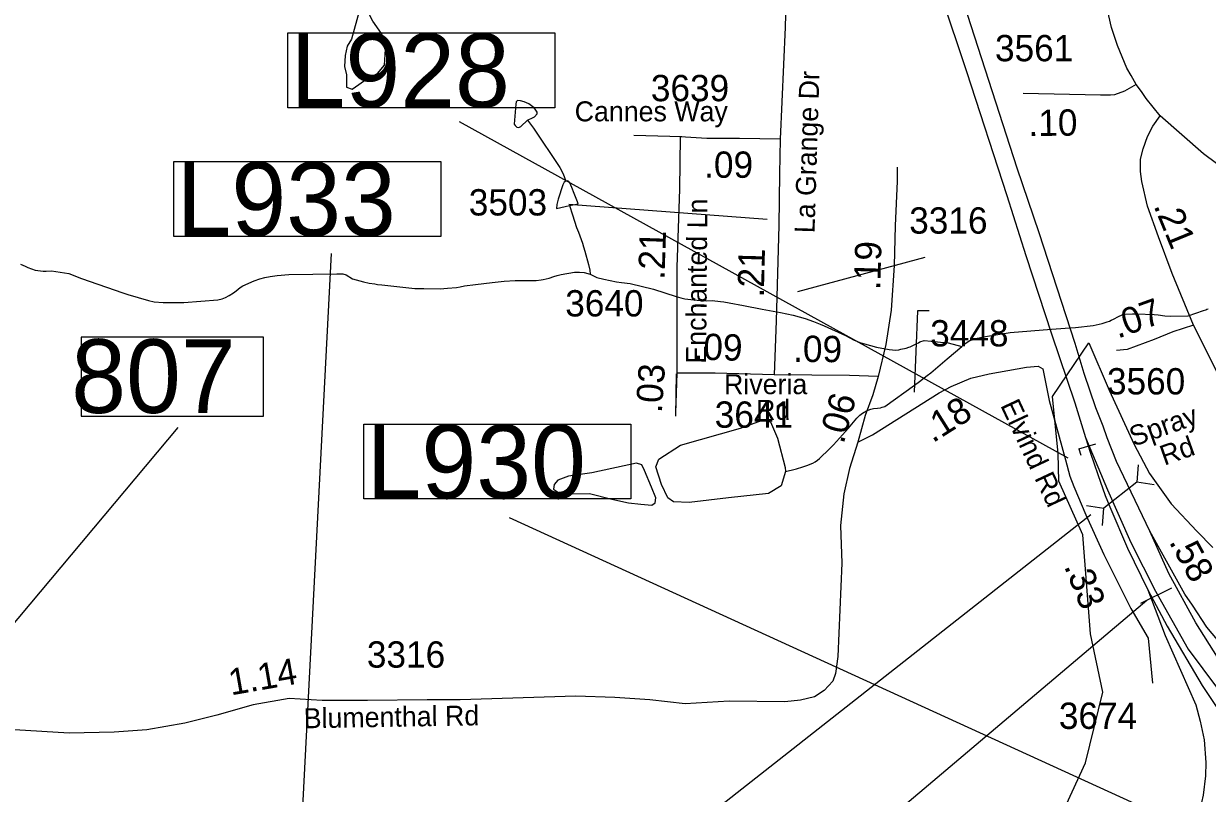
# Model space of a CAD drawing. Extents: x 1662474 to 1856135, y 779280 to 917889.
# Drawn here: x 1770966 to 1776586, y 819808 to 823464 of the extents above; entities that cross this region are included whole.
import ezdxf

# ---------------------------------------------------------------- set-up
doc = ezdxf.new("R2010")
doc.units = 0
for name, color, linetype in [('Exist Boundary Political City Limit New', 7, 'Continuous'), ('Exist Hydrographic Misc Water Feature', 7, 'Continuous'), ('Exist Hydrographic Pond Under 1500 Sq Ft', 7, 'Continuous'), ('Exist Road Non-System Type 51', 7, 'Continuous'), ('Exist Road Primary Interstate Ramp 1 Lane Attributed', 7, 'Continuous'), ('Exist Road Primary Interstate Structure Cantilever Sign CELL', 7, 'Continuous'), ('Exist Road Primary Interstate Structure Cantilever Sign Number Label', 7, 'Continuous'), ('Exist Road Primary Interstate Structure Ovrhead Sign CELL', 7, 'Continuous'), ('Exist Road Primary Interstate Structure Standard Bridge Number Label', 7, 'Continuous'), ('Exist Road Primary US Divided Attributed', 7, 'Continuous'), ('Exist Road Primary US Mileage Hundredths English Label', 7, 'Continuous'), ('Exist Road Primary US Structure Culvert CELL', 7, 'Continuous'), ('Exist Road Primary US Structure Culvert Number Label', 7, 'Continuous'), ('Exist Road Secondary Mileage Hundredths English Label', 7, 'Continuous'), ('Exist Road Secondary Mileage Tenths English Label', 7, 'Continuous'), ('Exist Road Secondary Type 41 Attributed', 7, 'Continuous'), ('Exist Road Secondary Type 51 Attributed', 7, 'Continuous'), ('Exist Road Secondary Type 51 Label', 7, 'Continuous'), ('Exist Road Secondary Type 51 Number Label', 7, 'Continuous'), ('Map Preparation Boundary City Limit Buffer Line', 7, 'Continuous')]:
    doc.layers.add(name, color=color, linetype=linetype)

msp = doc.modelspace()

# ---------------------------------------------------------------- linework, layer by layer
at = {"layer": 'Exist Boundary Political City Limit New'}
msp.add_lwpolyline([(1772196.2, 818991.6), (1773286.4, 818790.4), (1773766.4, 818750.8), (1774564, 818780.8), (1774850.2, 818832.6), (1775231.4, 818959.6), (1775672.4, 819377.9), (1775881.6, 819676.7), (1776008.6, 819953.1), (1776090.9, 820289.2), (1776032.2, 820565.1), (1775994.9, 821035.6), (1775881.6, 821290.1), (1775877.8, 821421.9), (1775851.8, 821693.4), (1776023.6, 821947.4), (1776119.9, 821723.4), (1776239.4, 821464.4), (1776311.8, 821327.4), (1776413.9, 821182.9), (1776536, 821053.4), (1776613.2, 820976.2)], dxfattribs=at)
at = {"layer": 'Exist Hydrographic Misc Water Feature'}
for points in [[(1773357.5, 823006), (1773387, 822967.8), (1773511.5, 822780.7), (1773527.3, 822750.5), (1773541, 822716.4)], [(1773558.2, 822600.3), (1773571.7, 822556.1), (1773591.2, 822495.9), (1773601.1, 822473.9), (1773618.7, 822421.7), (1773624.7, 822403.6), (1773630.4, 822383.6), (1773647.8, 822319.4), (1773653.8, 822293.4), (1773655.4, 822273.4)], [(1770951.2, 822321.5), (1770973.1, 822311.4), (1770985, 822305.2), (1771020.9, 822292.9), (1771058.8, 822288.6), (1771073, 822288.5), (1771098.8, 822290.3), (1771180.8, 822277.6), (1771240.7, 822253.1), (1771436.1, 822185.5), (1771460.1, 822177.3), (1771557.9, 822148.5), (1771585.8, 822142.2), (1771627.9, 822139.9), (1771725.9, 822139.1), (1771888.1, 822151.8), (1771908, 822157.7), (1771924.2, 822163.5), (1771942.2, 822173.3), (1771962.3, 822185.2), (1771974.4, 822195.1), (1771984.4, 822203.1), (1771994.5, 822210.9), (1772006.6, 822218.9), (1772060.7, 822242.5), (1772087, 822252.2), (1772111, 822258), (1772137, 822263.8), (1772169, 822267.6), (1772225, 822273.1), (1772453.2, 822275.3), (1772481.1, 822275), (1772497.1, 822270.8), (1772527, 822252.6), (1772578.9, 822238.2), (1772607, 822231.9), (1772632.8, 822227.7), (1772646.8, 822225.6), (1772666.9, 822223.4), (1772822.7, 822206.2), (1772848.7, 822206), (1772866.6, 822205.8), (1772942.9, 822205.2), (1772978.7, 822206.9), (1773020.8, 822210.6), (1773038.8, 822214.4), (1773058.9, 822218.3), (1773111, 822225.8), (1773191, 822235.2), (1773247.2, 822240.7), (1773299.2, 822244.2), (1773321.2, 822244.1), (1773349.3, 822243.9), (1773359.1, 822243.8), (1773399.1, 822243.5), (1773423.1, 822247.2), (1773433.1, 822249.2), (1773461.2, 822254.9), (1773483.4, 822262.8), (1773499.4, 822268.6), (1773517.4, 822272.5), (1773581.6, 822283.9), (1773595.5, 822283.9), (1773605.6, 822283.7), (1773627.5, 822281.6), (1773655.4, 822273.4)], [(1773655.4, 822273.4), (1773687.4, 822259.1), (1773721.2, 822250.8), (1773781.1, 822238.3), (1773805.1, 822234.1), (1773845.3, 822229.8), (1773957, 822202.9), (1774064.7, 822168), (1774086.6, 822161.8), (1774104.7, 822157.7), (1774178.5, 822149), (1774210.5, 822146.8), (1774234.5, 822148.5), (1774274.7, 822144.2), (1774290.7, 822142.1), (1774316.5, 822137.9), (1774384.4, 822125.4), (1774472.3, 822108.6), (1774560.3, 822091.8), (1774590.2, 822085.7), (1774620.2, 822079.4), (1774676.2, 822062.9), (1774715.9, 822048.6), (1774747.9, 822036.4), (1774767.6, 822028.2), (1774867.5, 821983.4), (1774885.3, 821973.2), (1774909.3, 821961), (1774941.3, 821948.7), (1774959.1, 821942.6), (1775014.9, 821928.1), (1775075, 821915.6), (1775107, 821913.3), (1775120.9, 821915.2), (1775131, 821917.2), (1775157, 821923), (1775169.1, 821926.8), (1775175.1, 821928.9), (1775195.1, 821938.7), (1775207.2, 821944.6), (1775215.2, 821948.5), (1775221.2, 821952.4), (1775241.3, 821958.3), (1775275.3, 821956), (1775319.4, 821951.6), (1775355.3, 821947.3), (1775421.1, 821930.8)], [(1775421.1, 821930.8), (1775435.3, 821942.7), (1775445.3, 821950.6), (1775459.3, 821958.5), (1775495.5, 821970.1), (1775523.4, 821976), (1775649.7, 821996.9), (1775845.8, 822013.4), (1775867.9, 822015.1), (1775933.9, 822018.6), (1775960, 822020.4), (1776044.1, 822029.7), (1776086.3, 822039.3), (1776110.3, 822047.1), (1776122.2, 822051.1), (1776130.4, 822055), (1776140.4, 822060.9), (1776164.4, 822072.7), (1776182.7, 822080.6), (1776196.6, 822084.5), (1776230.7, 822086.1), (1776250.5, 822086), (1776334.6, 822083.3), (1776352.7, 822081.2), (1776384.7, 822077), (1776410.7, 822074.7), (1776494.6, 822076.1), (1776568.8, 822101.4), (1776578.8, 822105.3), (1776584.8, 822107.3), (1776590.9, 822109.2)], [(1774584.1, 821337.5), (1774630, 821347.1), (1774636.2, 821349.1), (1774666.3, 821358.8), (1774684.4, 821364.7), (1774712.5, 821376.5), (1774724.6, 821382.4), (1774734.6, 821390.3), (1774744.6, 821398.2), (1774793, 821443.8), (1774811.3, 821463.7), (1774881.8, 821543.1), (1774922.2, 821590.8), (1774936.4, 821604.6), (1774948.5, 821614.6), (1774968.6, 821624.4), (1774976.6, 821628.3), (1774988.7, 821632.3), (1775000.6, 821636.2), (1775020.6, 821638), (1775034.6, 821639.9), (1775042.8, 821641.9), (1775054.7, 821645.7), (1775195.6, 821746.6), (1775219.8, 821764.4), (1775256, 821792.1), (1775274.1, 821805.9), (1775350.6, 821871.4), (1775421.1, 821930.8)]]:
    msp.add_lwpolyline(points, dxfattribs=at)
at = {"layer": 'Exist Hydrographic Pond Under 1500 Sq Ft'}
for points in [[(1772678.8, 823266.5), (1772685.3, 823367.7), (1772665.7, 823416.7), (1772623.2, 823475.5), (1772593.8, 823534.3), (1772584, 823583.2), (1772577.5, 823602.8), (1772564.4, 823540.8), (1772548.1, 823482), (1772522, 823390.6), (1772502.4, 823358), (1772492.6, 823312.2), (1772489.3, 823260), (1772499.1, 823220.8), (1772499.1, 823181.6), (1772499.1, 823162), (1772525.2, 823152.3), (1772600.4, 823204.5), (1772646.1, 823227.3), (1772678.8, 823266.5)], [(1773357.5, 823006), (1773385.6, 823017.8), (1773391.5, 823021.7), (1773403.6, 823035.6), (1773403.6, 823043.6), (1773397.9, 823053.7), (1773389.9, 823063.7), (1773378, 823073.8), (1773364, 823083.9), (1773342.1, 823092.1), (1773324.3, 823098.3), (1773310.1, 823098.4), (1773304, 823092.4), (1773302.1, 823082.4), (1773295.3, 822986.5), (1773299.2, 822980.4), (1773307.2, 822972.4), (1773317.1, 822970.3), (1773327.1, 822976.2), (1773357.5, 823006)], [(1773541, 822716.4), (1773533, 822710.5), (1773526.8, 822698.6), (1773504.3, 822630.7), (1773498.1, 822604.7), (1773496.1, 822586.7), (1773558.2, 822600.3)], [(1773558.2, 822600.3), (1773598.2, 822608), (1773596.4, 822618), (1773580.6, 822658), (1773568.9, 822686.2), (1773559, 822708.3), (1773555.1, 822714.3), (1773549, 822718.3), (1773541, 822716.4)], [(1773995, 821275.6), (1773968.3, 821359), (1773981.7, 821395.7), (1774085.1, 821462.4), (1774368.9, 821542.5), (1774469, 821579.2), (1774512.4, 821572.5), (1774545.8, 821495.8), (1774582.5, 821355.7), (1774584.1, 821337.5)], [(1773946.5, 821262.3), (1773914.6, 821340.9), (1773901.5, 821369), (1773875.3, 821376.5), (1773663.6, 821329.7), (1773553, 821314.7), (1773502.5, 821296), (1773485.6, 821275.4), (1773481.9, 821252.9), (1773515.6, 821230.4), (1773652.3, 821232.3), (1773759.1, 821206.1), (1773837.8, 821187.4), (1773895.9, 821181.7), (1773948.4, 821176.1), (1773965.2, 821187.4), (1773967.1, 821211.7), (1773946.5, 821262.3)], [(1774584.1, 821337.5), (1774562.5, 821268.9), (1774502.4, 821232.2), (1774312.1, 821212.2), (1774125.2, 821188.8), (1774051.8, 821192.2), (1774025.1, 821212.2), (1773995, 821275.6)]]:
    msp.add_lwpolyline(points, dxfattribs=at)
at = {"layer": 'Exist Road Non-System Type 51'}
for p, q in [((1773862.6, 822934.4), (1774090.6, 822928.1)), ((1774064.1, 821800.6), (1774061.5, 821599.9))]:
    msp.add_line(p, q, dxfattribs=at)
at = {"layer": 'Exist Road Primary Interstate Ramp 1 Lane Attributed'}
for points in [[(1776008.6, 821497.7), (1776031.1, 821423.2), (1776065.8, 821322.1), (1776101.1, 821222.4), (1776123, 821168.4), (1776206.9, 820972.9), (1776303.2, 820774.5)], [(1779011.6, 820254), (1778556.4, 820016), (1778372.9, 819968.5), (1778090.3, 819928.8), (1777986.9, 819923.5), (1777867.9, 819925), (1777754.6, 819934.9), (1777650.4, 819946.9), (1777561.3, 819966.6), (1777389.1, 820017.9), (1777183.8, 820097.6), (1776966.4, 820220), (1776796.5, 820369.5), (1776660.7, 820507.5), (1776584.1, 820597.9), (1776515.5, 820701.5), (1776479, 820754), (1776313.4, 821053.2)], [(1776303.2, 820774.5), (1776386.4, 820557.1), (1776531.6, 820227.9), (1776551.9, 820150.1), (1776570.8, 820061.7), (1776579.1, 819955.2), (1776578, 819891.1), (1776565.9, 819798.9), (1776550.8, 819730.2), (1776533.8, 819680.3), (1776505.9, 819595), (1776463.6, 819514.2), (1776411.5, 819439.4), (1776361.6, 819382.8), (1776299.7, 819314.1), (1776151.7, 819146.4)], [(1776303.2, 820774.5), (1776396, 820601.7), (1776562.2, 820320.9), (1776715, 820090.8), (1776930.7, 819795.9)]]:
    msp.add_lwpolyline(points, dxfattribs=at)
at = {"layer": 'Exist Road Primary Interstate Structure Cantilever Sign CELL'}
for q in [(1776057, 821468.2), (1775985.4, 821413.6)]:
    msp.add_line((1775976.3, 821444), q, dxfattribs=at)
at = {"layer": 'Exist Road Primary Interstate Structure Cantilever Sign Number Label'}
for p, q in [((1775925.4, 821400.3), (1773035.7, 822998.5)), ((1772254.5, 819030.4), (1772427.2, 822372.1)), ((1777136.4, 819351.1), (1773272.2, 821117.4))]:
    msp.add_line(p, q, dxfattribs=at)
for points in [[(1772220.7, 823419.9), (1773488.7, 823419.9), (1773488.7, 823064.9), (1772220.7, 823064.9)], [(1771679.3, 822808.7), (1772947.3, 822808.7), (1772947.3, 822453.8), (1771679.3, 822453.8)], [(1772581.8, 821561.5), (1773849.7, 821561.5), (1773849.7, 821206.5), (1772581.8, 821206.5)]]:
    msp.add_lwpolyline(points, close=True, dxfattribs=at)
at = {"layer": 'Exist Road Primary Interstate Structure Ovrhead Sign CELL'}
for p, q in [((1776416.7, 820782.7), (1776269.7, 820709.2)), ((1776298.9, 820724.2), (1774869.8, 819515.6))]:
    msp.add_line(p, q, dxfattribs=at)
at = {"layer": 'Exist Road Primary Interstate Structure Standard Bridge Number Label'}
msp.add_line((1770123.2, 819665.5), (1771699.3, 821545.1), dxfattribs=at)
msp.add_lwpolyline([(1772105.4, 821975.1), (1771238.9, 821975.1), (1771238.9, 821599.4), (1772105.4, 821599.4)], close=True, dxfattribs=at)
at = {"layer": 'Exist Road Primary US Divided Attributed'}
for points in [[(1774991.1, 824612), (1775050.2, 824425.9), (1775165.1, 824083.8), (1775322.2, 823597.3), (1775442.4, 823237.2), (1775634.8, 822648.6), (1775724.6, 822362.3), (1775847, 821991.2), (1775956.6, 821662.2), (1776008.6, 821497.7)], [(1776313.4, 821053.2), (1776155.1, 821384.8), (1776110.8, 821496.9), (1776091.6, 821551.5), (1776057.7, 821640), (1776002.3, 821803.1), (1775958.4, 821944.7), (1775788, 822470), (1775683.6, 822777), (1775414.4, 823612), (1775252.6, 824115.9), (1775140.6, 824450), (1775087.4, 824616.3)], [(1776008.6, 821497.7), (1776112, 821250.1), (1776222.9, 820999.2), (1776339.7, 820768.6), (1776495.8, 820492.9), (1776634.1, 820306.5), (1776721.5, 820172.8), (1776808.9, 820059.7), (1776998.3, 819820.1)], [(1777091.2, 819848.8), (1776839.7, 820147.1), (1776736.9, 820291.1), (1776532.3, 820618), (1776403.9, 820851.8), (1776313.4, 821053.2)]]:
    msp.add_lwpolyline(points, dxfattribs=at)
at = {"layer": 'Exist Road Primary US Structure Culvert CELL'}
for p, q in [((1776258.7, 821369.1), (1776251.3, 821286.1)), ((1776251.3, 821286.1), (1776095.7, 821163.1)), ((1776333.8, 821274.2), (1776251.3, 821286.1)), ((1776013.3, 821175), (1776095.7, 821163.1)), ((1776088.3, 821080.1), (1776095.7, 821163.1))]:
    msp.add_line(p, q, dxfattribs=at)
at = {"layer": 'Exist Road Primary US Structure Culvert Number Label'}
msp.add_line((1776033.3, 821131.2), (1773816.1, 819388.2), dxfattribs=at)
at = {"layer": 'Exist Road Secondary Type 41 Attributed'}
msp.add_lwpolyline([(1776521.3, 822031.8), (1776423.2, 822000.1), (1776334.7, 821963.2), (1776205.8, 821916.7), (1776155.8, 821910.8)], dxfattribs=at)
at = {"layer": 'Exist Road Secondary Type 51 Attributed'}
msp.add_line((1774067.8, 821803.2), (1774060.5, 821614.9), dxfattribs=at)
for points in [[(1774630.3, 824606.9), (1774617.3, 824436.3), (1774604.4, 824074.3), (1774589.8, 823746.7), (1774581.2, 823446.9), (1774558.1, 822915)], [(1776249.1, 823174.5), (1776224.8, 823218.1), (1776203.4, 823253.5), (1776159.8, 823360.4), (1776130.6, 823445.5), (1776118.9, 823500.6), (1776104.9, 823596.5), (1776083.7, 823796.3), (1776070.4, 823942.6), (1776057.7, 824142.4), (1776017.1, 824578.4)], [(1776249.1, 823174.5), (1776192.3, 823143.6), (1776146.3, 823125.9), (1776126.4, 823125.1), (1776078.6, 823123.9), (1775712.1, 823133)], [(1776363.1, 823027), (1776296.3, 823108.9), (1776273.5, 823141.3), (1776249.1, 823174.5)], [(1776521.3, 822031.8), (1776419.5, 822277.5), (1776354.2, 822450.8), (1776302.2, 822597.2), (1776275.3, 822714.9), (1776269.4, 822761.4), (1776269.4, 822819.7), (1776281.2, 822869.1), (1776301.9, 822927.4), (1776328.4, 822976.8), (1776363.1, 823027)], [(1776759.4, 822702.8), (1776567.7, 822845.8), (1776363.1, 823027)], [(1774083.9, 822926.7), (1774079.5, 822678.6), (1774067.8, 822308), (1774067.8, 822071.6), (1774067.8, 821803.2)], [(1774558.1, 822915), (1774365.5, 822919.4), (1774209.3, 822919.4), (1774083.9, 822926.7)], [(1774558.1, 822915), (1774555.5, 822750.9), (1774551.5, 822505.1), (1774539.8, 822052.7), (1774529.6, 821795.9)], [(1775114.1, 822781.7), (1775114.1, 822715.5), (1775104.2, 822503.7), (1775098.7, 822315.3), (1775085.6, 822103.7), (1775059.3, 821940.3), (1775023.5, 821788.6)], [(1777767.3, 820313.5), (1777364.6, 820765.8), (1777234.9, 820919.2), (1777151.2, 821019.4), (1776850.8, 821436.6), (1776814.9, 821491.7), (1776730, 821635.1), (1776662.7, 821749.2), (1776521.3, 822031.8)], [(1774927.2, 821476.3), (1774995.8, 821511.3), (1775313.2, 821711.2), (1775370.1, 821740.4), (1775463.5, 821779.8), (1775551, 821800.2), (1775727.6, 821832.3), (1775783, 821836.7), (1775804.9, 821825)], [(1774529.6, 821795.9), (1774248.7, 821803.2), (1774067.8, 821803.2)], [(1775023.5, 821788.6), (1774887.8, 821792.9), (1774529.6, 821795.9)], [(1775023.5, 821788.6), (1774998.7, 821701), (1774962.3, 821603.3), (1774927.2, 821476.3)], [(1775804.9, 821825), (1775836, 821674.8), (1775913.5, 821392), (1775933.3, 821314.4), (1775952.3, 821266.2), (1776009.2, 821130.5), (1776095.6, 820942.5), (1776223.5, 820686.7), (1776305, 820545.1), (1776326.1, 820330.6)], [(1774927.2, 821476.3), (1774887.8, 821350.8), (1774860.1, 821231.2), (1774844.1, 821080.9), (1774851.3, 820902.1), (1774831.2, 820457.3), (1774821.2, 820377.1), (1774807.8, 820340.3), (1774767.6, 820296.8), (1774720.8, 820266.7), (1774653.9, 820250), (1774580.3, 820243.3), (1774316.3, 820245.2), (1774106.3, 820232.9), (1773939.5, 820251.4), (1773772.7, 820263.7), (1773587.4, 820269.9), (1773039.3, 820251.7), (1772881.5, 820251.7), (1772598.7, 820248.7), (1772382.8, 820248.7), (1772227.3, 820258.1), (1772055.8, 820228.1), (1771883.3, 820179.5), (1771731.3, 820141.5), (1771551.1, 820110.3), (1771395.7, 820098.7), (1771182.3, 820093.9), (1770922.6, 820108.9)]]:
    msp.add_lwpolyline(points, dxfattribs=at)
at = {"layer": 'Exist Road Secondary Type 51 Label'}
for points in [[(1775245.5, 822354), (1774640.4, 822189.8)], [(1775245.5, 822354), (1774640.4, 822189.8)], [(1775264.8, 822100), (1775210.4, 822100), (1775194.2, 821713.7)], [(1775264.8, 822100), (1775210.4, 822100), (1775194.2, 821713.7)]]:
    msp.add_lwpolyline(points, dxfattribs=at)
at = {"layer": 'Exist Road Secondary Type 51 Number Label'}
msp.add_line((1774496.6, 822534.2), (1773553.8, 822604.6), dxfattribs=at)
at = {"layer": 'Map Preparation Boundary City Limit Buffer Line'}
msp.add_lwpolyline([(1772196.2, 818991.6), (1773286.4, 818790.4), (1773766.4, 818750.8), (1774564, 818780.8), (1774850.2, 818832.6), (1775231.4, 818959.6), (1775672.4, 819377.9), (1775881.6, 819676.7), (1776008.6, 819953.1), (1776090.9, 820289.2), (1776032.2, 820565.1), (1775994.9, 821035.6), (1775881.6, 821290.1), (1775877.8, 821421.9), (1775851.8, 821693.4), (1776023.6, 821947.4), (1776119.9, 821723.4), (1776239.4, 821464.4), (1776311.8, 821327.4), (1776413.9, 821182.9), (1776536, 821053.4), (1776613.2, 820976.2)], dxfattribs=at)

# ---------------------------------------------------------------- texts
at = {"layer": 'Exist Road Primary Interstate Structure Cantilever Sign Number Label'}
for s, p in [('L928', (1772233.3, 823067)), ('L933', (1771691.9, 822455.8)), ('L930', (1772594.3, 821208.6))]:
    msp.add_text(s, height=350, dxfattribs=at).set_placement(p)
at = {"layer": 'Exist Road Primary Interstate Structure Standard Bridge Number Label'}
msp.add_text('807', height=350, dxfattribs=at).set_placement((1771191.6, 821615))
at = {"layer": 'Exist Road Primary US Mileage Hundredths English Label'}
msp.add_text('.58', height=125, rotation=298.78, dxfattribs=at).set_placement((1776402, 821002.9))
at = {"layer": 'Exist Road Secondary Mileage Hundredths English Label'}
msp.add_text('.09', height=125, dxfattribs=at).set_placement((1774197.2, 822731.9))
for s, rotation, p in [('.19', 88.3357, (1775032.7, 822197.2)), ('.21', 88.5296, (1774480.1, 822162.4)), ('.07', 19.8519, (1776161.2, 821967)), ('.09', 358.5121, (1774145.5, 821868.4)), ('.09', 359.5332, (1774619.4, 821857.6)), ('.06', 74.5778, (1774859, 821464)), ('.18', 32.2062, (1775282.6, 821470.4)), ('1.14', 9.9463, (1771950.4, 820273))]:
    msp.add_text(s, height=125, rotation=rotation, dxfattribs=at).set_placement(p)
at = {"layer": 'Exist Road Secondary Mileage Tenths English Label'}
for s, rotation, p in [('.10', 0.5619, (1775737.8, 822930.2)), ('.21', 292.3321, (1776329.9, 822599.2)), ('.21', 88.0471, (1774008.4, 822246.5)), ('.03', 85.9633, (1773995.9, 821612.7)), ('.33', 291.8013, (1775904.8, 820887))]:
    msp.add_text(s, height=125, rotation=rotation, dxfattribs=at).set_placement(p)
at = {"layer": 'Exist Road Secondary Type 51 Label'}
for s, rotation, p in [('La Grange Dr', 88.2152, (1774721.1, 822467.8)), ('Enchanted Ln', 89.5268, (1774206.1, 821848.7)), ('Elvind Rd', 295.1196, (1775602, 821651.4)), ('Spray', 19.5842, (1776236.7, 821454.3)), (' Rd', 19.5842, (1776348.9, 821352.2)), ('Blumenthal Rd', 0.9901, (1772296.4, 820116.7))]:
    msp.add_text(s, height=95, rotation=rotation, dxfattribs=at).set_placement(p)
for s, p in [('Cannes Way', (1773582.3, 823000.1)), ('Riveria', (1774291.5, 821704.1)), (' Rd', (1774408.4, 821582.2))]:
    msp.add_text(s, height=95, dxfattribs=at).set_placement(p)
at = {"layer": 'Exist Road Secondary Type 51 Number Label'}
for s, p in [('3561', (1775578.1, 823285.5)), ('3639', (1773944.1, 823095.7)), ('3503', (1773079.5, 822552.9)), ('3316', (1775170.8, 822466.7)), ('3640', (1773537.4, 822073.2)), ('3448', (1775270.3, 821930.8)), ('3560', (1776109.7, 821702.8)), ('3641', (1774247.2, 821544.7)), ('3316', (1772595.5, 820405)), ('3674', (1775881.5, 820114))]:
    msp.add_text(s, height=125, dxfattribs=at).set_placement(p)

doc.saveas('drawing.dxf')
